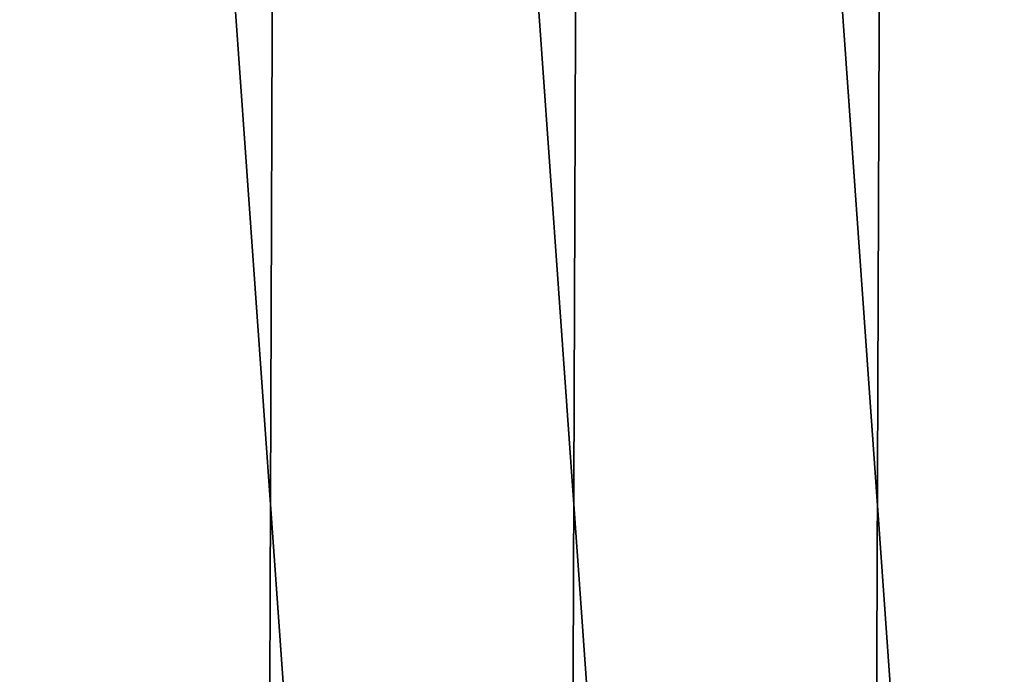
# Model space of a CAD drawing. Header units: metres. Extents: x -240 to 45, y -77 to 27.
# Tile 670 of 1056: x 17.27 to 20.51, y -64.53 to -62.37. Entities that reach past the tile are written whole.
import ezdxf

# ---------------------------------------------------------------- set-up
doc = ezdxf.new("R2010")
doc.units = ezdxf.units.M
doc.layers.add('solid_102011X2', color=7, linetype='CONTINUOUS')

msp = doc.modelspace()

# ---------------------------------------------------------------- linework, layer by layer
at = {"layer": 'solid_102011X2'}
for points in [[(15.985759, -62.099998, 121.288834), (16.963654, -75.997673, 121.438522), (17.955675, -75.997673, 121.540291), (16.972519, -62.099998, 121.439651)], [(16.972519, -62.099998, 121.439651), (17.955675, -75.997673, 121.540291), (18.951536, -75.997673, 121.592476), (17.965576, -62.099998, 121.541054)], [(17.062613, -75.997673, 81.749077), (17.110918, -62.099998, 81.743202), (18.104658, -62.099998, 81.648735), (18.05513, -75.997673, 81.65226)], [(17.965576, -62.099998, 121.541054), (18.951536, -75.997673, 121.592476), (19.948761, -75.997673, 121.594963), (18.962456, -62.099998, 121.592773)], [(18.05513, -75.997673, 81.65226), (18.104658, -62.099998, 81.648735), (19.101873, -62.099998, 81.603966), (19.051239, -75.997673, 81.605034)], [(18.962456, -62.099998, 121.592773), (19.948761, -75.997673, 121.594963), (20.94487, -75.997673, 121.547737), (19.960674, -62.099998, 121.594696)], [(19.051239, -75.997673, 81.605034), (19.101873, -62.099998, 81.603966), (20.10008, -62.099998, 81.609001), (20.048464, -75.997673, 81.607521)], [(19.960674, -62.099998, 121.594696), (20.94487, -75.997673, 121.547737), (21.937387, -75.997673, 121.45092), (20.957747, -62.099998, 121.546806)], [(20.048464, -75.997673, 81.607521), (20.10008, -62.099998, 81.609001), (21.096794, -62.099998, 81.663849), (21.044325, -75.997673, 81.659714)]]:
    msp.add_3dface(points, dxfattribs=at)

doc.saveas('drawing.dxf')
